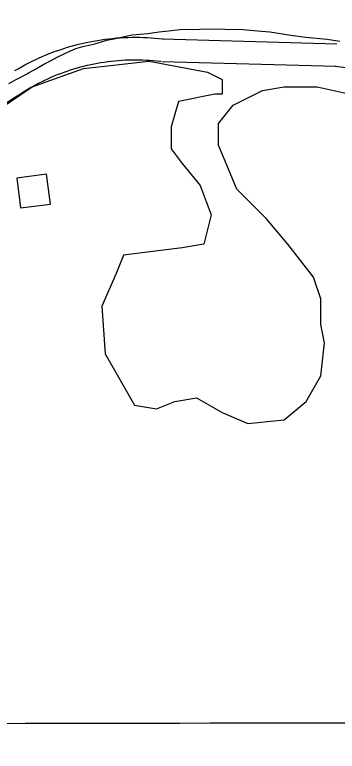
# Model space of a CAD drawing. Extents: x 3329297 to 3367176, y 649250 to 674653.
# Drawn here: x 3354730 to 3355160, y 660693 to 661674 of the extents above; entities that cross this region are included whole.
import ezdxf

# ---------------------------------------------------------------- set-up
doc = ezdxf.new("R2010")
doc.units = 0
for name, color, linetype in [('V-BLDG-OTLN', 7, 'Continuous'), ('V-GRID-MAJR', 7, 'Continuous'), ('V-ROAD-CNTR', 7, 'Continuous'), ('V-SITE-VEGE', 7, 'Continuous')]:
    doc.layers.add(name, color=color, linetype=linetype)

msp = doc.modelspace()

# ---------------------------------------------------------------- linework, layer by layer
at = {"layer": 'V-BLDG-OTLN'}
msp.add_lwpolyline([(3354732.6834971, 661456.798059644), (3354737.695487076, 661417.1141390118), (3354777.3804077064, 661422.1251289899), (3354772.3684177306, 661461.8100496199)], close=True, dxfattribs=at)
at = {"layer": 'V-GRID-MAJR'}
msp.add_spline([(3333421.13, 660693.428), (3338679.904, 660701.46), (3343938.678, 660710.256), (3349197.451, 660719.817), (3354456.222, 660730.142), (3359714.992, 660741.233), (3364973.7600000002, 660753.089), (3364973.761, 660753.089)], degree=3, dxfattribs=at)
at = {"layer": 'V-ROAD-CNTR'}
for points in [[(3355156.879648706, 661605.716761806), (3355489.920982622, 661565.9968412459), (3355532.837896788, 661559.1408549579), (3355586.8877886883, 661550.7938716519), (3355701.6005592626, 661538.170896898), (3355797.263367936, 661544.127884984), (3355866.7052290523, 661554.2108648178), (3355910.6871410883, 661567.4628383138), (3355942.919076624, 661581.8278095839), (3355985.0109924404, 661602.483768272), (3356014.4879334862, 661623.4987262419), (3356035.919890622, 661645.4046824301), (3356064.1938340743, 661677.062619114), (3356101.086760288, 661712.9515473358), (3356147.946666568, 661768.2684367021), (3356187.422587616, 661807.1643589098), (3356297.974366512, 661889.2691947)], [(3354729.9705025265, 661599.858773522), (3354734.2834939, 661602.396768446), (3354738.744484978, 661604.9257633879), (3354743.2474759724, 661607.3797584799), (3354747.789466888, 661609.761753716), (3354752.370457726, 661612.067749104), (3354756.9884484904, 661614.297744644), (3354761.6424391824, 661616.4527403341), (3354766.329429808, 661618.5307361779), (3354771.052420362, 661620.5327321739), (3354775.806410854, 661622.455728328), (3354780.591401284, 661624.300724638), (3354785.404391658, 661626.0677211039), (3354790.2483819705, 661627.7557177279), (3354795.1183722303, 661629.3637145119), (3354800.0133624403, 661630.8907114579), (3354804.932352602, 661632.33970856), (3354809.8763427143, 661633.7057058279), (3354814.840332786, 661634.9917032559), (3354819.825322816, 661636.1957008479), (3354824.830312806, 661637.318698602), (3354829.851302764, 661638.3576965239), (3354834.8882926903, 661639.315694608), (3354839.942282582, 661640.1916928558), (3354845.010272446, 661640.983691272), (3354850.089262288, 661641.692689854), (3354855.179252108, 661642.318688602), (3354860.27824191, 661642.8606875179), (3354865.385231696, 661643.3196866), (3354870.501221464, 661643.69468585), (3354875.6212112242, 661643.985685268), (3354880.746200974, 661644.192684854), (3354885.8721907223, 661644.315684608), (3354891.000180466, 661644.353684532), (3354896.1271702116, 661644.3096846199), (3354901.2561599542, 661644.1806848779), (3354906.379149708, 661643.9676853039), (3354911.499139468, 661643.6716858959), (3354916.6141292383, 661643.2896866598), (3354921.7211190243, 661642.825687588), (3354926.7721089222, 661642.2826886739), (3354928.139106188, 661642.1216889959)], [(3354926.81310884, 661642.218688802), (3355159.0826443, 661635.60470203)], [(3354745.1844720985, 661574.002825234), (3354749.2874638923, 661576.416820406), (3354753.322455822, 661578.7038158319), (3354757.39344768, 661580.9238113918), (3354761.4994394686, 661583.0758070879), (3354765.6404311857, 661585.1598029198), (3354769.8164228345, 661587.1777988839), (3354774.0244144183, 661589.1267949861), (3354778.26340594, 661591.00479123), (3354782.532397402, 661592.8147876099), (3354786.8303888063, 661594.553784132), (3354791.157380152, 661596.2227807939), (3354795.510371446, 661597.8197775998), (3354799.88836269, 661599.3457745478), (3354804.2903538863, 661600.7997716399), (3354808.717345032, 661602.180768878), (3354813.166336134, 661603.4897662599), (3354817.634327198, 661604.725763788), (3354822.1243182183, 661605.8877614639), (3354826.6313092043, 661606.9777592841), (3354831.154300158, 661607.9907572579), (3354835.6952910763, 661608.9317553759), (3354840.2522819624, 661609.7977536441), (3354844.820272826, 661610.5897520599), (3354849.400263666, 661611.305750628), (3354853.9932544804, 661611.946749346), (3354858.595245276, 661612.5127482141), (3354863.2062360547, 661613.0027472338), (3354867.8252268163, 661613.417746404), (3354872.4492175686, 661613.7567457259), (3354877.077208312, 661614.0197451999), (3354881.7101990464, 661614.2067448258), (3354886.346189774, 661614.3177446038), (3354890.9841804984, 661614.3537445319), (3354895.6211712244, 661614.313744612), (3354900.2541619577, 661614.1967448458), (3354904.889152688, 661614.0037452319), (3354909.517143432, 661613.7357457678), (3354914.140134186, 661613.3917464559), (3354918.759124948, 661612.9717472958), (3354923.416115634, 661612.470748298), (3354924.6331132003, 661612.3277485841)], [(3354925.9591105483, 661612.2307487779), (3355158.2286460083, 661605.6167620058)], [(3354615.009732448, 661479.564014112), (3354622.204718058, 661485.582002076), (3354629.400703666, 661491.4969902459), (3354636.647689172, 661497.3519785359), (3354643.94367458, 661503.1449669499), (3354651.2876598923, 661508.875955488), (3354658.6806451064, 661514.5439441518), (3354666.1226302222, 661520.1509329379), (3354673.6086152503, 661525.6929218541), (3354681.1436001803, 661531.170910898), (3354688.724585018, 661536.5859000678), (3354696.350569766, 661541.9358893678), (3354704.0215544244, 661547.2218787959), (3354711.736538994, 661552.4408683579), (3354719.4975234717, 661557.595858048), (3354727.300507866, 661562.6848478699), (3354735.1464921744, 661567.708837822), (3354743.0524763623, 661572.6748278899), (3354745.4864714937, 661574.1848248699)]]:
    msp.add_lwpolyline(points, dxfattribs=at)
at = {"layer": 'V-SITE-VEGE'}
for points in [[(3354721.846, 661582.519), (3354731.556, 661588.035), (3354746.3959999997, 661595.7350000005), (3354749.2509999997, 661597.39), (3354756.671, 661601.242), (3354768.668, 661608.42), (3354776.657, 661612.265), (3354787.5049999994, 661618.329), (3354794.9170000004, 661621.6140000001), (3354804.043, 661626.005), (3354811.4549999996, 661629.29), (3354820.5539999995, 661631.9850000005), (3354836.4649999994, 661635.704), (3354852.392, 661640.5580000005), (3354862.042, 661642.11), (3354886.4710000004, 661647.402), (3354906.883, 661649.358), (3354922.2019999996, 661651.39), (3354934.683, 661652.8990000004), (3354953.965, 661654.871), (3354966.419, 661654.6830000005), (3354986.815, 661655.506), (3355033.8019999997, 661654.791), (3355053.5900000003, 661652.792), (3355069.988, 661651.412), (3355097.666999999, 661647.0270000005), (3355117.4459999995, 661644.4630000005), (3355146.2819999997, 661641.762), (3355163.231, 661639.2390000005)], [(3354694.772, 661539.409), (3354753.201, 661578.395), (3354821.3710000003, 661602.758), (3354909.017, 661612.504), (3354986.9250000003, 661597.886), (3355006.4020000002, 661588.139), (3355006.4020000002, 661568.648), (3354996.663, 661568.648), (3354947.97, 661558.902), (3354938.234, 661524.792), (3354938.234, 661495.553), (3354952.84, 661476.062), (3354977.187, 661446.8250000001), (3354991.793, 661407.841), (3354982.055, 661368.858), (3354952.84, 661363.988), (3354874.932, 661354.2390000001), (3354865.194, 661329.8740000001), (3354845.718, 661286.018), (3354850.588, 661222.671), (3354889.541, 661154.451), (3354918.755, 661149.574), (3354943.102, 661159.323), (3354972.3170000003, 661164.197), (3355006.4020000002, 661144.704), (3355040.487, 661130.085), (3355089.178, 661134.958), (3355118.394, 661159.323), (3355137.8710000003, 661193.432), (3355142.737, 661237.2880000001), (3355137.8710000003, 661261.653), (3355137.8710000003, 661295.765), (3355128.133, 661325.002), (3355094.048, 661368.858), (3355064.8310000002, 661402.969), (3355025.878, 661441.953), (3355001.531, 661500.427), (3355001.531, 661529.665), (3355021.0100000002, 661554.03), (3355059.963, 661573.52), (3355089.178, 661578.395), (3355133.001, 661578.395), (3355176.822, 661568.648)]]:
    msp.add_lwpolyline(points, dxfattribs=at)

doc.saveas('drawing.dxf')
